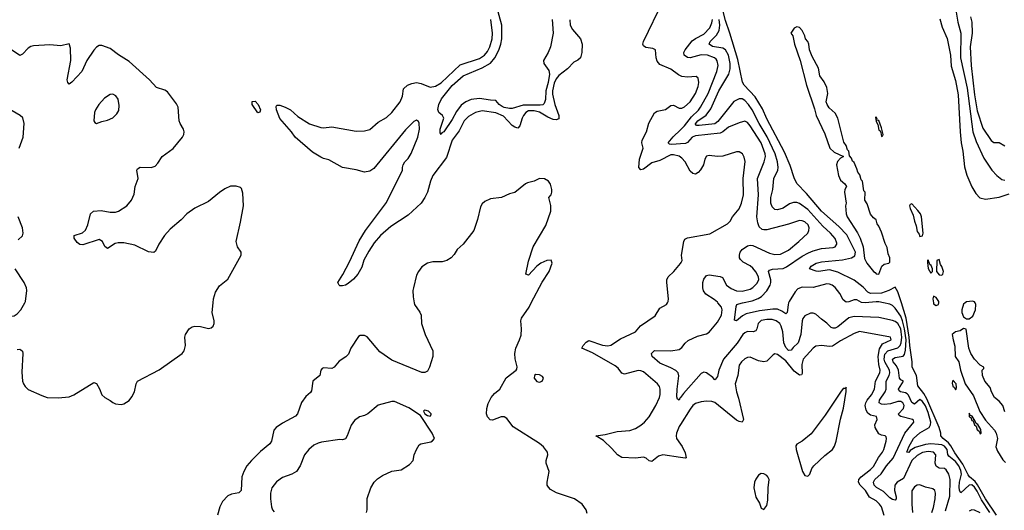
# Model space of a CAD drawing. Header units: inches. Extents: x 1694797 to 1849917, y 907313 to 1017959.
# Tile 457 of 656: x 1755169 to 1762367, y 978486 to 982069. Entities that reach past the tile are written whole.
import ezdxf

# ---------------------------------------------------------------- set-up
doc = ezdxf.new("R2010")
doc.units = ezdxf.units.IN
doc.header["$MEASUREMENT"] = 0
for name, color, linetype in [('B7957', 7, 'Continuous'), ('B7958', 7, 'Continuous'), ('B7967', 7, 'Continuous'), ('B7968', 7, 'Continuous')]:
    doc.layers.add(name, color=color, linetype=linetype)

msp = doc.modelspace()

# ---------------------------------------------------------------- linework, layer by layer
at = {"layer": 'B7957', "color": 5}
for points, elevation in [([(1755028.3, 980000), (1755033.5, 979993.5), (1755068.8, 979928.8), (1755087.3, 979910), (1755110, 979903.1), (1755130, 979907.2), (1755150, 979920.3), (1755176.4, 979950), (1755205.9, 980000)], 640), ([(1755150, 979660.3), (1755170, 979661.6), (1755177.7, 979657.7), (1755188.5, 979648.5), (1755193.1, 979630), (1755184.8, 979495.2), (1755189.3, 979430), (1755195.8, 979410), (1755208, 979390), (1755230, 979369.2), (1755330, 979323.7), (1755370, 979310.3), (1755450, 979307.2), (1755530, 979315.3), (1755566, 979330), (1755710, 979418.8), (1755730, 979411), (1755752.9, 979372.9), (1755770.4, 979330), (1755790.6, 979310), (1755830, 979288.8), (1755850, 979272.2), (1755870, 979264.2), (1755910, 979259.5), (1755930, 979263.1), (1755970, 979288.7), (1755990, 979313.4), (1756009.6, 979350), (1756020.7, 979410), (1756031.5, 979428.5), (1756188.3, 979511.7), (1756358, 979630), (1756371.8, 979650), (1756377.6, 979670), (1756380.5, 979690), (1756376.4, 979750), (1756381, 979770), (1756408.9, 979811.1), (1756430, 979824.6), (1756450, 979830.3), (1756490, 979827.2), (1756550, 979814), (1756570, 979818), (1756583.7, 979830), (1756591.1, 979848.9), (1756591.2, 979870), (1756575.1, 979930), (1756583.3, 980000)], 620), ([(1758054, 980000), (1758056, 979990), (1758093.2, 979933.2), (1758103.2, 979910), (1758107.7, 979850), (1758132.2, 979770), (1758188.5, 979650), (1758188.4, 979610), (1758164.6, 979530), (1758150, 979501.6), (1758130, 979491.2), (1758110, 979491), (1757890, 979581.1), (1757803.1, 979643.1), (1757710, 979752.6), (1757690, 979763.6), (1757658, 979762), (1757644.9, 979755.1), (1757590.3, 979669.7), (1757572.7, 979627.3), (1757552.6, 979607.4), (1757504.6, 979575.4), (1757468.3, 979531.7), (1757450, 979520.4), (1757390, 979525.6), (1757379.3, 979520.7), (1757370.4, 979509.6), (1757363.7, 979470), (1757312.2, 979430), (1757302, 979358), (1757294.3, 979345.7), (1757262.2, 979317.8), (1757230, 979272.3), (1757201.3, 979190), (1757185.9, 979174.1), (1757090, 979121.7), (1757043.7, 979090), (1757027.2, 979070), (1757009.2, 978990.8), (1756997, 978970), (1756930, 978915.1), (1756863.6, 978850), (1756830.2, 978810), (1756808.3, 978770), (1756794.3, 978730), (1756788.7, 978630), (1756770, 978614), (1756716.4, 978603.6), (1756690, 978591.2), (1756651.5, 978550), (1756631.1, 978510), (1756615.5, 978450)], 620), ([(1759317.1, 978462.9), (1759310.9, 978489.1), (1759280.3, 978530), (1759226, 978570), (1759093, 978613), (1759050, 978637), (1759034, 978654), (1759026, 978670), (1759024.7, 978690), (1759039.5, 978770), (1759018.7, 978830), (1759018.9, 978850), (1759029.7, 978890), (1759028.4, 978910), (1758998.5, 978950), (1758970, 978974.6), (1758776, 979096.1), (1758730, 979155.1), (1758710, 979167.8), (1758690, 979169), (1758625.1, 979145.1), (1758607.4, 979147.4), (1758588.3, 979168.3), (1758581.6, 979190), (1758584.3, 979230), (1758594.8, 979265.2), (1758616, 979310), (1758641.1, 979338.9), (1758679.1, 979370), (1758725.6, 979454.4), (1758799, 979510), (1758802.7, 979517.3), (1758805.6, 979534.4), (1758791.9, 979591.9), (1758788.4, 979630), (1758796.4, 979670), (1758824.2, 979730), (1758834.5, 979765.5), (1758838.5, 979810), (1758833.6, 979870), (1758837.6, 979890), (1758893.3, 979970), (1758908.9, 980000)], 620), ([(1760000, 978870.5), (1759870, 978889.9), (1759838.5, 978881.5), (1759790, 978842.3), (1759770, 978846.6), (1759750, 978865.4), (1759730, 978873), (1759670, 978866.6), (1759571, 978871), (1759538.4, 978890), (1759498, 978938), (1759436.6, 978996.6), (1759382, 979030), (1759450, 979038.4), (1759538, 979062), (1759630, 979069.4), (1759670, 979083.2), (1759710, 979107.2), (1759736.4, 979130), (1759770, 979168.9), (1759819.8, 979250), (1759845.5, 979310), (1759850.7, 979330.7), (1759851.6, 979370), (1759846.2, 979390), (1759832.3, 979410), (1759730, 979496.2), (1759710, 979505.3), (1759690, 979506), (1759590, 979480.3), (1759570, 979486.3), (1759544.1, 979524.1), (1759521.9, 979541.9), (1759356.2, 979636.2), (1759279.6, 979670), (1759288, 979690), (1759310, 979714.3), (1759330, 979725.2), (1759430, 979691.5), (1759470, 979686.8), (1759490, 979691.7), (1759561.5, 979738.5), (1759670, 979789.1), (1759706.4, 979833.6), (1759813.8, 979906.2), (1759850, 979962), (1759897.4, 979990), (1759904.1, 980000)], 580), ([(1760000, 979309.9), (1759995.6, 979304.4), (1759990, 979289.6), (1759978.6, 979298.6), (1759974.3, 979314.3), (1759974.7, 979370), (1759988.3, 979468.3), (1759982.4, 979490), (1759965.8, 979505.8), (1759930, 979527.2), (1759850, 979559.3), (1759792.8, 979610), (1759788, 979630), (1759810, 979652.4), (1759928.9, 979651.1), (1759990, 979660.8), (1760000, 979667.2)], 560), ([(1757704.7, 978470), (1757709.8, 978490.3), (1757710, 978571.3), (1757735.1, 978650), (1757759.6, 978690), (1757784.7, 978715.3), (1757820.6, 978739.4), (1757890, 978772.2), (1757958, 978782), (1758018.6, 978821.4), (1758045.6, 978850), (1758053.6, 978890), (1758070, 978931), (1758090, 978962.8), (1758102, 978970), (1758174.8, 978985.2), (1758188, 978992), (1758200.7, 979010), (1758184.2, 979050), (1758098.9, 979178.9), (1758014.8, 979234.8), (1757910, 979281.2), (1757890, 979281.2), (1757790, 979252.7), (1757714.8, 979190), (1757690, 979177.6), (1757652.7, 979167.3), (1757617.5, 979142.5), (1757592.5, 979107.5), (1757564.4, 979030), (1757550, 979007), (1757530, 979000.7), (1757510, 979003.6), (1757376, 978984), (1757350, 978977.2), (1757319.4, 978960.6), (1757283.8, 978930), (1757252.4, 978890), (1757220.3, 978810), (1757193.7, 978770), (1757159.1, 978750), (1757090, 978726), (1757046.8, 978693.2), (1757013.4, 978650), (1757001.7, 978610), (1757001.7, 978570), (1757010, 978512), (1757018, 978490), (1757030, 978474)], 640), ([(1760000, 979113.2), (1759990, 979097.4), (1759970.2, 979050), (1759967.8, 979030), (1759971.9, 979010), (1760000, 978967.6)], 580)]:
    msp.add_lwpolyline(points, dxfattribs=dict(at, elevation=elevation))
for points, elevation in [([(1758942, 979478), (1758932, 979470), (1758931.3, 979450), (1758950, 979426), (1758970, 979421), (1758988, 979430), (1758999, 979450), (1758990, 979462), (1758970, 979474)], 620), ([(1758130, 979218), (1758125.4, 979214.6), (1758122, 979210), (1758132, 979190), (1758150, 979178), (1758170, 979174), (1758178, 979182), (1758178, 979190), (1758158, 979210)], 640)]:
    msp.add_lwpolyline(points, close=True, dxfattribs=dict(at, elevation=elevation))
at = {"layer": 'B7958', "color": 5}
for points, elevation in [([(1759061.7, 982070), (1759069, 981970), (1759050.5, 981870), (1759033.8, 981830), (1758998.9, 981770), (1758999.9, 981750), (1759037.5, 981697.5), (1759042.2, 981670), (1759032.8, 981610), (1759015.6, 981550), (1759014, 981486), (1759004.2, 981455.8), (1758992.9, 981447.1), (1758975.3, 981444.7), (1758850, 981445.3), (1758770, 981421.6), (1758750, 981419.7), (1758710, 981427.5), (1758695.4, 981435.4), (1758674.9, 981450), (1758650, 981478.7), (1758610, 981480.1), (1758530, 981492.9), (1758470, 981486.3), (1758429.7, 981470.3), (1758396.4, 981443.6), (1758361.7, 981398.3), (1758330, 981341.1), (1758270, 981249.8), (1758256.3, 981243.7), (1758250, 981229.6), (1758242, 981242), (1758242.4, 981270), (1758269.5, 981350), (1758261.2, 981370), (1758232.1, 981392.1), (1758226.5, 981413.5), (1758232.3, 981450), (1758254, 981490), (1758330, 981588.5), (1758410, 981659.1), (1758550, 981717.8), (1758610, 981752.3), (1758643, 981790), (1758672.5, 981847.5), (1758686.7, 981890), (1758693.5, 981930), (1758693.4, 982030), (1758627.1, 982270)], 560), ([(1760000, 981659.1), (1759985.8, 981665.8), (1759930, 981708.5), (1759850, 981741), (1759830, 981766), (1759821.8, 981790), (1759818.4, 981850), (1759798.8, 981858.8), (1759746, 981866), (1759730, 981879.3), (1759725.4, 981890), (1759729.8, 981910), (1759874, 982206)], 580), ([(1759190.9, 982069.1), (1759192.4, 982030), (1759210, 981996.9), (1759269.4, 981930), (1759281.5, 981890), (1759279.3, 981830), (1759270.1, 981789.9), (1759250, 981772.4), (1759221, 981759), (1759174, 981710), (1759110, 981661.2), (1759090, 981636), (1759075.7, 981604.3), (1759064.6, 981550), (1759065.4, 981525.4), (1759081.4, 981450), (1759110.6, 981370), (1759110, 981344.8), (1759090, 981337.1), (1759070, 981340.5), (1759030, 981357.8), (1758970, 981393.4), (1758930, 981404.1), (1758890, 981403.4), (1758870, 981392.1), (1758852.3, 981370), (1758842, 981350), (1758825.8, 981294.2), (1758810, 981276.2), (1758790, 981283.2), (1758770, 981297.4), (1758704.9, 981364.9), (1758650, 981389.4), (1758550, 981402.6), (1758502, 981390), (1758450, 981360.8), (1758419.7, 981330), (1758382.8, 981257.2), (1758331.8, 981190), (1758290, 981062), (1758190.1, 980929.9), (1758173.1, 980890), (1758150.8, 980810), (1758130.7, 980770), (1758103.5, 980730), (1758010, 980641.5), (1757881.5, 980558.5), (1757807.3, 980492.7), (1757760.7, 980439.3), (1757720.5, 980379.5), (1757686.2, 980313.8), (1757670, 980260.5), (1757642, 980210), (1757610, 980173.5), (1757570, 980142), (1757550, 980129.8), (1757530, 980125), (1757510, 980126.4), (1757503.6, 980130), (1757495.6, 980150), (1757531.6, 980208.4), (1757579.2, 980300.8), (1757650, 980453), (1757696.1, 980530), (1757850, 980735), (1757967.1, 980970), (1757966.6, 980990), (1757972.7, 981010), (1757985, 981030), (1758010, 981055.7), (1758030, 981091), (1758079, 981210), (1758091.2, 981270), (1758090, 981313.2), (1758084.8, 981324.8), (1758070, 981335.8), (1758050, 981326), (1757990, 981265.2), (1757758.8, 980981.2), (1757730, 980962.2), (1757690, 980955), (1757630, 980972.1), (1757530, 980990.3), (1757430, 981046.6), (1757390, 981055.5), (1757370, 981064.8), (1757310, 981102), (1757183.5, 981210), (1757155.1, 981250), (1757070, 981346.9), (1757045.7, 981410), (1757044, 981436), (1757050, 981444.4), (1757070, 981444.6), (1757110, 981431), (1757148.4, 981410), (1757202.9, 981362.9), (1757288.6, 981308.6), (1757370, 981281.3), (1757390, 981278.2), (1757450, 981286.3), (1757630, 981255.2), (1757690, 981258), (1757730, 981267.6), (1757790, 981319.7), (1757850, 981354.6), (1757890, 981390.2), (1757951.4, 981470), (1757968.8, 981510), (1757976.2, 981563.8), (1758004.4, 981590), (1758035.8, 981604.2), (1758070, 981610.1), (1758103.7, 981603.7), (1758170, 981577), (1758210, 981582.7), (1758250, 981608.4), (1758390, 981739.5), (1758530, 981786.8), (1758567.4, 981810), (1758590, 981836.8), (1758606.9, 981870), (1758623, 981930), (1758625.1, 981970), (1758612.6, 982070)], 580), ([(1756583.3, 980000), (1756586.9, 980030), (1756601.6, 980078.4), (1756630, 980124.4), (1756690, 980174), (1756789.2, 980350), (1756789, 980370), (1756761.2, 980410), (1756752.3, 980450), (1756784.2, 980590), (1756805.1, 980710), (1756801.2, 980801.2), (1756790, 980835.3), (1756782.7, 980842.7), (1756752.5, 980852.5), (1756710, 980852), (1756670, 980834), (1756630, 980807.6), (1756550, 980742), (1756450, 980692.3), (1756390.4, 980650), (1756350, 980607.8), (1756270, 980538.4), (1756228.2, 980491.8), (1756186.7, 980430), (1756161.1, 980378.9), (1756150.3, 980369.7), (1756110, 980373.3), (1756010, 980422.2), (1755930, 980438.7), (1755890, 980438.7), (1755866.8, 980433.2), (1755810, 980398.4), (1755791.3, 980411.3), (1755775.4, 980450), (1755750, 980463.9), (1755630, 980425.1), (1755610, 980426.9), (1755590, 980442.6), (1755567.7, 980472.3), (1755567, 980493), (1755628.2, 980511.8), (1755650, 980532.2), (1755667.6, 980570), (1755687.3, 980650), (1755709.2, 980670), (1755763.9, 980676.1), (1755830, 980662.4), (1755870, 980663.2), (1755892, 980670), (1755953.3, 980710), (1755985.6, 980750), (1756005.1, 980794.9), (1756013.3, 980850), (1756036.3, 980910), (1756025.6, 980970), (1756030, 980978.8), (1756050, 980991.8), (1756130, 980990.3), (1756159.6, 981000.4), (1756179.8, 981020.2), (1756211.5, 981070), (1756290, 981128), (1756360.5, 981210), (1756369.7, 981230), (1756371.5, 981250), (1756366.3, 981270), (1756342, 981310), (1756335.1, 981330), (1756327.6, 981430), (1756315.5, 981455.5), (1756250, 981541.7), (1756230, 981554.8), (1756170, 981574), (1756117.3, 981630), (1755970, 981764.2), (1755892.4, 981812.4), (1755830, 981859.1), (1755770, 981881.6), (1755750, 981879.8), (1755730, 981867.7), (1755710, 981846.2), (1755660.9, 981770), (1755622.9, 981690), (1755550, 981611.6), (1755530, 981598), (1755521.6, 981610), (1755516.4, 981630), (1755542.6, 981770), (1755541.1, 981861.1), (1755530, 981892), (1755470, 981878), (1755390, 981886.4), (1755270, 981879.3), (1755250, 981874.2), (1755230, 981862.3), (1755190, 981816.3), (1755170, 981806.9), (1755109.7, 981850)], 620), ([(1755164.2, 981130), (1755193.6, 981210), (1755201.6, 981310), (1755191.5, 981351.5), (1755173.2, 981370), (1755056.6, 981436.6)], 640), ([(1760000, 981065), (1759990, 981071.3), (1759950, 981083), (1759930, 981080.8), (1759850, 981041.1), (1759790, 981022.8), (1759730, 980977.3), (1759710, 980971.9), (1759695, 980990), (1759701.2, 981050), (1759726.8, 981130), (1759718.4, 981170), (1759718.9, 981190), (1759750.8, 981250), (1759767.7, 981312.3), (1759810, 981388.4), (1759830, 981401.7), (1759890, 981413.7), (1759930, 981442.4), (1759950, 981444.4), (1759990, 981423.7), (1760000, 981423.4)], 580), ([(1760000, 981161.2), (1759936.4, 981156.4), (1759920.2, 981160.2), (1759909.8, 981169.8), (1759946.5, 981213.5), (1760000, 981265.1)], 560), ([(1758908.9, 980000), (1758988, 980152), (1759039.3, 980230), (1759062, 980290), (1759053.6, 980313.6), (1759022, 980310), (1758978, 980290), (1758950, 980269.2), (1758890, 980202), (1758869.3, 980209.3), (1758890, 980304.7), (1758922.3, 980410), (1759014.6, 980565.4), (1759051.6, 980670), (1759052.7, 980712.7), (1759037.2, 980770), (1759054, 980790), (1759060.5, 980810), (1759059.6, 980830), (1759050, 980868.7), (1759035.3, 980890), (1759005.6, 980905.6), (1758970, 980909), (1758930, 980889.3), (1758882, 980878), (1758866, 980870), (1758790, 980806), (1758750, 980797.2), (1758692, 980770), (1758610, 980761.6), (1758570, 980740.7), (1758550, 980723.7), (1758538, 980702), (1758514.9, 980610), (1758488.9, 980530), (1758410.2, 980429.8), (1758367.7, 980390), (1758345.2, 980354.8), (1758322.8, 980330), (1758291, 980310), (1758258.5, 980301.4), (1758190, 980301.3), (1758150, 980291.3), (1758110, 980263), (1758083.7, 980230), (1758070, 980202), (1758047.4, 980110), (1758043.6, 980090), (1758044.8, 980044.8), (1758054, 980000)], 620), ([(1755158.4, 980461.6), (1755189.2, 980490), (1755194.5, 980510), (1755190, 980548), (1755158, 980630)], 640), ([(1755205.9, 980000), (1755211.8, 980010), (1755220.3, 980090), (1755218, 980110), (1755203.1, 980150), (1755135.6, 980250)], 640), ([(1759904.1, 980000), (1759910.9, 980010), (1759912.9, 980030), (1759899.2, 980150), (1759900.9, 980170), (1759909, 980191), (1759951.5, 980230), (1760000, 980288)], 580)]:
    msp.add_lwpolyline(points, dxfattribs=dict(at, elevation=elevation))
for points, elevation in [([(1755850, 981524.5), (1755830, 981522), (1755790, 981495.1), (1755748, 981450), (1755723.8, 981410), (1755716.3, 981390), (1755711.3, 981330), (1755718, 981318), (1755730, 981311.3), (1755770, 981324.9), (1755810, 981335.5), (1755850, 981353.4), (1755879.1, 981380.9), (1755894.5, 981405.5), (1755897.5, 981442.5), (1755890, 981488.7), (1755872.9, 981512.9)], 640), ([(1756910, 981389.2), (1756869.4, 981450), (1756869, 981471), (1756890, 981473.4), (1756911.6, 981450), (1756930.2, 981409.8), (1756925.4, 981394.6)], 580)]:
    msp.add_lwpolyline(points, close=True, dxfattribs=dict(at, elevation=elevation))
at = {"layer": 'B7967', "color": 5}
for points, elevation in [([(1760000, 979667.2), (1760010, 979673.7), (1760033.8, 979706.2), (1760055, 979725), (1760123.2, 979756.8), (1760190, 979774.2), (1760210, 979786.9), (1760270, 979859.2), (1760298.7, 979910), (1760305, 979950), (1760298.6, 979970), (1760274, 980000)], 560), ([(1760790.7, 980000), (1760786.3, 979986.3), (1760779, 979930), (1760770, 979921), (1760741.1, 979941.1), (1760710, 979953.8), (1760674.2, 979954.2), (1760577.6, 979942.4), (1760479.8, 979920.2), (1760454.4, 979905.6), (1760410, 979868.7), (1760394.2, 979874.2), (1760406.1, 979973.9), (1760412.1, 979987.9), (1760425.7, 979994.3), (1760452.4, 980000)], 540), ([(1762262.4, 978470), (1762201, 978561), (1762170, 978625.4), (1762150, 978654.4), (1762130, 978672.4), (1762110, 978669), (1762050, 978613.7), (1762040.6, 978630), (1762036.1, 978656.1), (1762038.8, 978690), (1762053.8, 978750), (1762050, 978777.5), (1762033.9, 978810), (1762010, 978842.7), (1761961.4, 978881.4), (1761954.3, 978894.3), (1761949, 978930), (1761930, 978953.3), (1761910, 978963), (1761886.9, 978966.9), (1761830, 978970.6), (1761790, 978967.3), (1761715.2, 978944.8), (1761678.6, 978921.4), (1761670, 978908.4), (1761654, 978910), (1761669.5, 978950), (1761703.9, 979010), (1761750, 979051.6), (1761818, 979090), (1761828.5, 979110), (1761829.6, 979130), (1761810, 979199.9), (1761790, 979248.2), (1761770, 979281.3), (1761750, 979295.5), (1761710, 979259.9), (1761690, 979272.5), (1761666.4, 979326.4), (1761657.2, 979337.2), (1761644.8, 979344.8), (1761609.4, 979350), (1761597.6, 979357.6), (1761594.3, 979370), (1761629.5, 979430), (1761610, 979437.8), (1761600.6, 979450), (1761594.7, 979510), (1761579.7, 979539.7), (1761555.4, 979570), (1761549, 979590), (1761570, 979602.7), (1761627.7, 979612.3), (1761637, 979623), (1761645.1, 979654.9), (1761649.1, 979730.9), (1761638.4, 979810), (1761623.6, 979870), (1761610, 979903.9), (1761570, 979961), (1761550, 979981.2), (1761530.3, 979990.3), (1761484.1, 980000)], 540), ([(1762310, 978450.6), (1762229.7, 978569.7), (1762171.9, 978671.9), (1762154.9, 978694.9), (1762113.7, 978730), (1762103.9, 978743.9), (1762063.6, 978823.6), (1762004.9, 978904.9), (1761975.5, 978955.5), (1761958.1, 978978.1), (1761920.4, 979010), (1761904.1, 979030), (1761903.7, 979050), (1761892.1, 979090), (1761799.8, 979299.8), (1761778, 979338), (1761735, 979395), (1761725, 979470), (1761694.5, 979530), (1761694.6, 979570), (1761676.7, 979690), (1761672.8, 979750), (1761648.8, 979890), (1761615.1, 980000)], 520), ([(1761849.1, 980000), (1761850, 979993.4), (1761870, 979981.1), (1761886.6, 979990), (1761888, 980000)], 520), ([(1762080.4, 980000), (1762069.8, 979990.2), (1762057.9, 979950), (1762057.4, 979930), (1762070, 979899.7), (1762090, 979883.6), (1762110, 979883.1), (1762136.4, 979903.6), (1762156.8, 979950), (1762159.8, 979990), (1762153.3, 980000)], 520), ([(1761938.1, 978481.9), (1761968.4, 978590), (1761970.8, 978710.8), (1761962.2, 978750), (1761942.3, 978782.3), (1761930, 978792.1), (1761890, 978794.5), (1761868.4, 978808.4), (1761861.7, 978830), (1761865.6, 978890), (1761850.6, 978910.6), (1761810, 978915.3), (1761770, 978908.2), (1761730, 978887.1), (1761691.7, 978850), (1761630, 978716.8), (1761583.7, 978690), (1761567.5, 978670), (1761564.4, 978630), (1761575.7, 978584.3), (1761575.9, 978570), (1761570, 978560.5), (1761550, 978563.7), (1761530, 978577.4), (1761484, 978624), (1761432.8, 978652.8), (1761415.2, 978670), (1761409.9, 978690), (1761421.5, 978710), (1761466.8, 978753.2), (1761506.1, 978810), (1761553.9, 978866.1), (1761639.3, 979050), (1761706.8, 979130), (1761704, 979144), (1761696, 979150), (1761609.6, 979170), (1761598.5, 979178.5), (1761594.5, 979190), (1761630.8, 979230), (1761635.4, 979250), (1761626.5, 979270), (1761610, 979281.3), (1761590, 979280.8), (1761535.5, 979264.5), (1761490, 979258.3), (1761470, 979259.7), (1761452.9, 979270), (1761456, 979290), (1761495.8, 979350), (1761504, 979370), (1761502.4, 979430), (1761525.5, 979470), (1761531.3, 979490), (1761528.5, 979510), (1761493.3, 979570), (1761490, 979590), (1761494.5, 979625.5), (1761515.7, 979650), (1761590, 979672), (1761605.9, 979690), (1761613.9, 979710), (1761618.3, 979750), (1761614, 979790), (1761609.7, 979810), (1761588.3, 979850), (1761570, 979865), (1761550, 979871.9), (1761450, 979893.4), (1761270, 979900.4), (1761230, 979891.4), (1761150, 979824.9), (1761130, 979815.6), (1761115.4, 979815.4), (1761101.9, 979821.9), (1761070, 979853.5), (1761030, 979881.1), (1760990, 979918), (1760970, 979926.6), (1760950, 979925.1), (1760910, 979905.1), (1760893.9, 979886.1), (1760888.7, 979870), (1760878.7, 979770), (1760859.4, 979710), (1760824, 979676), (1760810, 979655.6), (1760790, 979653), (1760770, 979674.6), (1760755.2, 979710), (1760747.7, 979790), (1760737, 979830), (1760725.2, 979850), (1760700.4, 979870), (1760670, 979878.8), (1760630, 979879.1), (1760590, 979871), (1760567.5, 979850), (1760559, 979810), (1760550, 979796), (1760530.1, 979789.9), (1760490, 979791.2), (1760470, 979782.6), (1760456.8, 979770), (1760414.2, 979705.8), (1760313.5, 979590), (1760281.1, 979510), (1760270, 979463.7), (1760256.2, 979443.8), (1760250, 979439.7), (1760236.5, 979456.5), (1760190, 979489.9), (1760170, 979495.3), (1760150, 979485), (1760022, 979338), (1760000, 979309.9)], 560), ([(1762370, 979206), (1762355.3, 979250), (1762330, 979282), (1762295.3, 979310), (1762274, 979350), (1762263.2, 979383.2), (1762226, 979430), (1762208.9, 979471.1), (1762206, 979510), (1762218, 979522), (1762218, 979530), (1762190, 979546), (1762149.5, 979590), (1762123.7, 979630), (1762107, 979670), (1762089.4, 979809.4), (1762070, 979813.5), (1762043.6, 979796.4), (1762010.8, 979790), (1761987.2, 979770), (1761992.4, 979730), (1762005.5, 979685.5), (1762009.1, 979609.1), (1762035.5, 979570), (1762046.5, 979510), (1762080.8, 979410), (1762142, 979322), (1762188.3, 979208.3), (1762230, 979143), (1762296.3, 979070), (1762308, 979050), (1762316.3, 979010), (1762306.4, 978950), (1762316.5, 978916.5), (1762355.3, 978855.3), (1762374.9, 978834.9)], 520), ([(1761488.6, 978448.6), (1761468.6, 978510), (1761455.3, 978530), (1761430, 978554.7), (1761382.4, 978582.4), (1761351.7, 978630), (1761313, 978670), (1761301.3, 978690), (1761303.2, 978710), (1761320.2, 978730), (1761390, 978783.3), (1761410, 978806.4), (1761448.3, 978871.7), (1761477.4, 978910), (1761487.6, 978930), (1761504.4, 978990), (1761507.1, 979010), (1761502.6, 979022.6), (1761495.1, 979030), (1761470, 979034.6), (1761450, 979044.8), (1761423.7, 979090), (1761420.7, 979110), (1761436.8, 979150), (1761432.7, 979170), (1761390, 979181.1), (1761370, 979195.3), (1761356.4, 979216.4), (1761349.9, 979250), (1761354.5, 979270), (1761365.6, 979290), (1761395.9, 979330), (1761418.5, 979370), (1761426.7, 979430), (1761458.2, 979490), (1761459.4, 979510), (1761450.4, 979550.4), (1761445.7, 979610), (1761453.9, 979666.1), (1761477.4, 979702.6), (1761538.9, 979730), (1761534.5, 979750), (1761308.9, 979791.1), (1761270, 979778.2), (1761170, 979723.6), (1761110, 979685), (1761090, 979681.5), (1761030, 979689.3), (1760990, 979684.2), (1760970, 979670.7), (1760897.1, 979590), (1760886.3, 979550), (1760890, 979486), (1760884.4, 979475.6), (1760870, 979472.9), (1760830, 979501.3), (1760770, 979578.3), (1760710, 979623.7), (1760690, 979627.8), (1760677.7, 979622.3), (1760630, 979575.6), (1760610, 979569.8), (1760570, 979576.8), (1760510, 979604), (1760490, 979602.6), (1760470, 979592.4), (1760445.2, 979570), (1760430, 979546.6), (1760418, 979470), (1760400.2, 979410), (1760409.2, 979350.8), (1760424.6, 979304.6), (1760460.7, 979150), (1760451.7, 979130), (1760430, 979133.3), (1760410, 979143.8), (1760250, 979272.1), (1760230, 979281), (1760190, 979283.5), (1760150, 979277.8), (1760110, 979265.6), (1760090, 979250.9), (1760070, 979224), (1760000, 979113.2)], 580), ([(1760000, 978967.6), (1760011, 978951), (1760033.6, 978906.4), (1760041.6, 978870), (1760034.6, 978865.4), (1760000, 978870.5)], 580), ([(1761837.4, 978470), (1761850, 978507.3), (1761862.6, 978570), (1761864.4, 978610), (1761858.2, 978630), (1761843.6, 978643.6), (1761790, 978654.8), (1761750, 978671.1), (1761730, 978669.7), (1761710, 978656.9), (1761690, 978628), (1761690.1, 978530), (1761695.1, 978470)], 580), ([(1762190, 978467.7), (1762150, 978486.9), (1762130, 978489.7), (1762110, 978479.2)], 560)]:
    msp.add_lwpolyline(points, dxfattribs=dict(at, elevation=elevation))
for points, elevation in [([(1761990, 979437), (1761985.4, 979414.6), (1761990, 979393.4), (1762003, 979383), (1762010, 979365.3), (1762016.2, 979370), (1762018.2, 979381.8), (1762014.5, 979410)], 520), ([(1761210, 979386), (1761203.6, 979376.4), (1761190, 979376), (1761170, 979349.4), (1761058.7, 979181.3), (1760955.3, 979044.7), (1760890, 978989.6), (1760850.5, 978969.5), (1760842.5, 978957.5), (1760844.4, 978930), (1760893, 978770), (1760910, 978740.7), (1760930, 978734.8), (1760945.2, 978750), (1760959.6, 978790), (1760975.8, 978810), (1761054.1, 978885.9), (1761110, 978929.1), (1761125.3, 978954.7), (1761137.6, 978990), (1761168.6, 979151.4), (1761191.4, 979231.4), (1761210, 979354)], 620), ([(1762110, 979194), (1762110, 979169), (1762123.4, 979163.4), (1762130, 979141.1), (1762139.3, 979139.3), (1762150, 979108.9), (1762161.4, 979101.4), (1762170, 979072.4), (1762173, 979073), (1762173.4, 979070), (1762183.7, 979063.7), (1762190, 979045.2), (1762198.4, 979050), (1762195.2, 979075.2), (1762172.5, 979112.5), (1762160.4, 979120.4), (1762150, 979146), (1762143.1, 979143.1), (1762146.6, 979150), (1762132.6, 979172.6), (1762121.4, 979178.6), (1762116.4, 979176.4), (1762118, 979182)], 520), ([(1760590, 978753.3), (1760570, 978742.7), (1760550, 978714), (1760540.4, 978690), (1760535.8, 978650), (1760550, 978582.8), (1760577.5, 978537.5), (1760590, 978502), (1760610, 978491.3), (1760630, 978522), (1760639.1, 978560.9), (1760640.5, 978650), (1760647, 978710), (1760639.5, 978730), (1760630, 978739.5), (1760610, 978751.5)], 620)]:
    msp.add_lwpolyline(points, close=True, dxfattribs=dict(at, elevation=elevation))
at = {"layer": 'B7968', "color": 5}
for points, elevation in [([(1761615.1, 980000), (1761590, 980082), (1761570, 980114.5), (1761523.6, 980090), (1761470, 980071.5), (1761390, 980068.9), (1761370, 980079), (1761335.7, 980115.7), (1761270, 980166.8), (1761150, 980225.7), (1761090, 980241.4), (1761010, 980229.9), (1760991.6, 980231.6), (1760942.7, 980250), (1760955.1, 980270), (1760991.6, 980290), (1761030, 980300.7), (1761184.9, 980315.1), (1761250.7, 980329.3), (1761274.5, 980345.5), (1761278.9, 980370), (1761216.8, 980496.8), (1761158.7, 980558.7), (1761030, 980671.3), (1760920.7, 980800.7), (1760850, 980872.3), (1760830, 980913.2), (1760802.9, 981002.9), (1760761.2, 981101.2), (1760630, 981344.2), (1760599.2, 981419.2), (1760546.5, 981506.5), (1760466, 981590), (1760453.1, 981613.1), (1760418.1, 981778.1), (1760361.8, 981970), (1760330, 982062), (1760275, 982275)], 520), ([(1762008.1, 982168.1), (1762026.5, 982050), (1762048.3, 981970), (1762048.1, 981790), (1762096.6, 981570), (1762137.6, 981250), (1762160.3, 981180.3), (1762217.9, 981057.9), (1762276.6, 980970), (1762312.2, 980930), (1762350, 980902.3), (1762370, 980897.5)], 540), ([(1760000, 981265.1), (1760030, 981294), (1760079.3, 981360.7), (1760131.1, 981408.9), (1760147.4, 981430), (1760203.3, 981530), (1760266.1, 981690), (1760274.7, 981734.7), (1760268.6, 981768.6), (1760259.8, 981779.8), (1760248.4, 981790), (1760198, 981810), (1760150, 981812.6), (1760070, 981789.9), (1760050, 981792.3), (1760025.8, 981810), (1760024.4, 981830), (1760035.2, 981850), (1760086, 981914), (1760110, 981932.7), (1760170, 981964.2), (1760214.5, 982010), (1760230, 982045.3), (1760232.9, 982070)], 560), ([(1760452.4, 980000), (1760524.7, 980015.3), (1760567.8, 980032.2), (1760592.2, 980047.8), (1760630.6, 980089.4), (1760656.2, 980130), (1760661.4, 980150), (1760660.4, 980170), (1760644.2, 980230), (1760650, 980238.7), (1760673.3, 980246.7), (1760750, 980251.6), (1760775.9, 980264.1), (1760890, 980341.5), (1760934.8, 980365.2), (1760970, 980380.6), (1761030, 980397.1), (1761115.9, 980404.1), (1761130.7, 980410), (1761143.7, 980430), (1761142.8, 980437.2), (1761131.2, 980470), (1761097.5, 980510), (1761040.6, 980560.6), (1760930, 980683.5), (1760870, 980726.3), (1760850, 980734.7), (1760825.1, 980734.9), (1760796.8, 980723.2), (1760750, 980691.9), (1760710, 980679.9), (1760690, 980683.7), (1760670, 980702.7), (1760659.6, 980730), (1760659.7, 980770), (1760674.5, 980830), (1760681.7, 980910), (1760711.9, 980970), (1760714.3, 980990), (1760708.9, 981031.1), (1760691.8, 981090), (1760633.1, 981213.1), (1760574.9, 981310), (1760525, 981410), (1760497, 981450), (1760470, 981477.7), (1760450, 981490.4), (1760430, 981491.3), (1760390, 981470.9), (1760273.7, 981326.3), (1760250.9, 981309.1), (1760135.7, 981295.7), (1760117.4, 981297.4), (1760110, 981306), (1760109.4, 981309.4), (1760127.8, 981330), (1760188, 981372), (1760222.6, 981417.4), (1760281.4, 981550), (1760352.3, 981670), (1760363.2, 981710), (1760363.2, 981750), (1760350.9, 981810), (1760329.2, 981849.2), (1760310, 981861.9), (1760234.2, 981874.2), (1760209.1, 981890), (1760217.8, 981910), (1760263.5, 981956.5), (1760283.6, 981990), (1760288.3, 982030), (1760282.7, 982070)], 540), ([(1761894.9, 982074.9), (1761913.9, 982013.9), (1761950, 981931.3), (1761972.9, 981810), (1761978.7, 981730), (1762010, 981624.9), (1762030, 981521), (1762044, 981250), (1762052.3, 981170), (1762065.2, 981110), (1762075.1, 980995.1), (1762093.8, 980933.8), (1762128.6, 980848.6), (1762159.3, 980799.3), (1762188.3, 980768.3), (1762230, 980757.3), (1762330, 980772.9), (1762403.1, 980796.9)], 520), ([(1762121, 982090), (1762130.9, 982050), (1762131.2, 981971.2), (1762118.6, 981870), (1762125.3, 981734.7), (1762150, 981520.4), (1762170, 981404.2), (1762210, 981277.7), (1762270, 981187.9), (1762290, 981173.1), (1762330, 981172.2), (1762370, 981147.3)], 560), ([(1760000, 981423.4), (1760010, 981423.2), (1760030, 981433.8), (1760070, 981470.3), (1760109.8, 981530), (1760130, 981580.5), (1760134.3, 981610), (1760130, 981642.7), (1760115.2, 981655.2), (1760050, 981648.4), (1760010, 981654.5), (1760000, 981659.1)], 580), ([(1760274, 980000), (1760270, 980004.8), (1760246.3, 980026.3), (1760184.1, 980064.1), (1760168.1, 980088.1), (1760162.4, 980110), (1760163.5, 980150), (1760170, 980173.4), (1760190, 980199.5), (1760210, 980206), (1760290, 980192.4), (1760306, 980186), (1760335.8, 980130), (1760370, 980105.1), (1760410, 980089.6), (1760450, 980086.8), (1760510, 980101.8), (1760530, 980112.5), (1760558.4, 980141.6), (1760571.7, 980170), (1760570.7, 980190), (1760550, 980227.7), (1760530, 980253.1), (1760510, 980271.1), (1760458.5, 980298.5), (1760437.6, 980317.6), (1760431.1, 980330), (1760431.1, 980350), (1760436.9, 980370), (1760449.8, 980390.2), (1760490, 980416.5), (1760510, 980422.8), (1760530, 980420.9), (1760650, 980363.7), (1760690, 980353.6), (1760730, 980355.5), (1760790, 980385.9), (1760865.3, 980450), (1760929.7, 980510), (1760939.3, 980530), (1760940.8, 980550), (1760932.7, 980570), (1760910, 980591.7), (1760890, 980600.3), (1760870, 980602.4), (1760790, 980576.2), (1760630, 980534.4), (1760610, 980533.1), (1760597.4, 980537.4), (1760576.2, 980556.2), (1760564.9, 980584.9), (1760559.2, 980630), (1760570.9, 980790), (1760562.4, 980910), (1760612, 981030), (1760620.2, 981070), (1760617.9, 981090), (1760589.9, 981170), (1760510, 981295), (1760490, 981318.8), (1760470, 981326.8), (1760430, 981316.5), (1760350, 981283.1), (1760310.7, 981249.3), (1760290, 981239.9), (1760110, 981221.9), (1760086.4, 981210), (1760050, 981171), (1760036.1, 981163.9), (1760000, 981161.2)], 560), ([(1760000, 980288), (1760005.5, 980294.5), (1760011.6, 980310), (1760006.8, 980350), (1760024.2, 980450), (1760032.9, 980467.1), (1760050, 980476.2), (1760214.9, 980505.1), (1760342.5, 980577.5), (1760362, 980598), (1760379.7, 980630), (1760430, 980688.5), (1760446.6, 980730), (1760459.5, 980790), (1760458.1, 980910), (1760472.2, 981032.2), (1760465.3, 981065.3), (1760452.6, 981090), (1760430, 981103.5), (1760410, 981103.1), (1760310, 981073.2), (1760270, 981069.8), (1760210, 981076.9), (1760190, 981071.5), (1760177.6, 981050), (1760167.2, 981010), (1760147, 980973), (1760130, 980952), (1760110, 980942), (1760090, 980945.1), (1760070, 980961.6), (1760034.8, 981030), (1760010, 981058.8), (1760000, 981065)], 580), ([(1761484.1, 980000), (1761450, 980007.2), (1761430, 980008.8), (1761350, 980000), (1761324.4, 980004.4), (1761290, 980022.2), (1761270, 980023.5), (1761230, 980007.4), (1761210, 980005.8), (1761190, 980023.5), (1761164.8, 980070), (1761130, 980113.5), (1761109.7, 980130), (1761090, 980137.9), (1761070, 980138.9), (1760970, 980114), (1760890, 980115.9), (1760857, 980103), (1760837.5, 980082.5), (1760793.9, 980010), (1760790.7, 980000)], 540), ([(1761888, 980000), (1761889.4, 980010), (1761870, 980039), (1761850, 980049.2), (1761844.9, 980030), (1761849.1, 980000)], 520), ([(1762153.3, 980000), (1762148.1, 980008.1), (1762133.8, 980013.8), (1762090, 980008.8), (1762080.4, 980000)], 520)]:
    msp.add_lwpolyline(points, dxfattribs=dict(at, elevation=elevation))
at = {"layer": 'B7968', "color": 5, "elevation": 520}
for points in [[(1760850, 982015.8), (1760830, 982006.6), (1760807.3, 981970), (1760820.7, 981950), (1760833.4, 981890), (1760876, 981770), (1760921, 981590), (1760978.5, 981418.5), (1760990.7, 981370), (1761055.2, 981235.2), (1761091, 981130), (1761122.5, 981102.5), (1761192, 981070), (1761170, 981058), (1761147.5, 981032.5), (1761140.7, 981010), (1761154, 980930), (1761170, 980898), (1761202, 980870), (1761214, 980850), (1761202, 980830), (1761198, 980810), (1761210.8, 980730), (1761206.8, 980710), (1761210.8, 980650), (1761218.8, 980630), (1761292.9, 980512.9), (1761312.8, 980472.8), (1761334.6, 980410), (1761345.5, 980325.5), (1761361.3, 980290), (1761410, 980230.4), (1761423.2, 980223.2), (1761430, 980213.4), (1761450, 980210.8), (1761471.2, 980268.8), (1761490, 980282.6), (1761522.9, 980290), (1761530, 980299.1), (1761530.9, 980330), (1761518.8, 980358.8), (1761510, 980404.5), (1761495.1, 980435.1), (1761470, 980517), (1761450, 980561.2), (1761437.6, 980577.6), (1761430, 980608), (1761410, 980622), (1761390, 980649), (1761365.2, 980725.2), (1761348.7, 980750), (1761351.2, 980808.8), (1761340.1, 980820.1), (1761330.4, 980890), (1761320.4, 980900.4), (1761310, 980935.3), (1761295.3, 980955.3), (1761290, 980980.9), (1761270, 981025.1), (1761256.8, 981036.8), (1761250, 981057), (1761234.7, 981074.7), (1761229.5, 981110), (1761219.8, 981119.7), (1761210, 981151.2), (1761194.7, 981174.7), (1761150, 981350.8), (1761130, 981387.1), (1761086.3, 981426.3), (1761072, 981450), (1761066, 981470), (1761077.4, 981530), (1761070, 981573.5), (1761050, 981614.5), (1761018.9, 981658.9), (1761010, 981716), (1760961.4, 981801.4), (1760942.4, 981850), (1760938.5, 981890), (1760930, 981909.4), (1760914.3, 981930), (1760909.5, 981950), (1760889.5, 981990), (1760870, 982011.8)], [(1761430, 981359), (1761426.2, 981353.8), (1761430, 981324.7), (1761442.8, 981302.8), (1761450, 981262.8), (1761458.5, 981258.5), (1761465.3, 981245.3), (1761470, 981216), (1761479.3, 981220.7), (1761481.2, 981230), (1761470, 981278), (1761450, 981332.7), (1761436.4, 981336.4), (1761438, 981342)], [(1761690, 980725.2), (1761679.6, 980720.4), (1761674.8, 980710), (1761678.7, 980690), (1761701.6, 980641.6), (1761710, 980597.3), (1761723.6, 980563.6), (1761730, 980522.4), (1761743.6, 980503.6), (1761750, 980484.9), (1761769.3, 980490.7), (1761773.6, 980510), (1761761.2, 980630), (1761754, 980650), (1761736, 980676)], [(1761810, 980315.3), (1761804.7, 980310), (1761804.5, 980295.5), (1761810, 980252), (1761830, 980218), (1761842, 980230), (1761842, 980250), (1761833.6, 980273.6), (1761822, 980282)], [(1761890, 980318), (1761874, 980310), (1761872, 980230), (1761890, 980204.7), (1761910, 980202), (1761918, 980210), (1761922, 980230), (1761910, 980266), (1761900.4, 980280.4)]]:
    msp.add_lwpolyline(points, close=True, dxfattribs=at)

doc.saveas('drawing.dxf')
